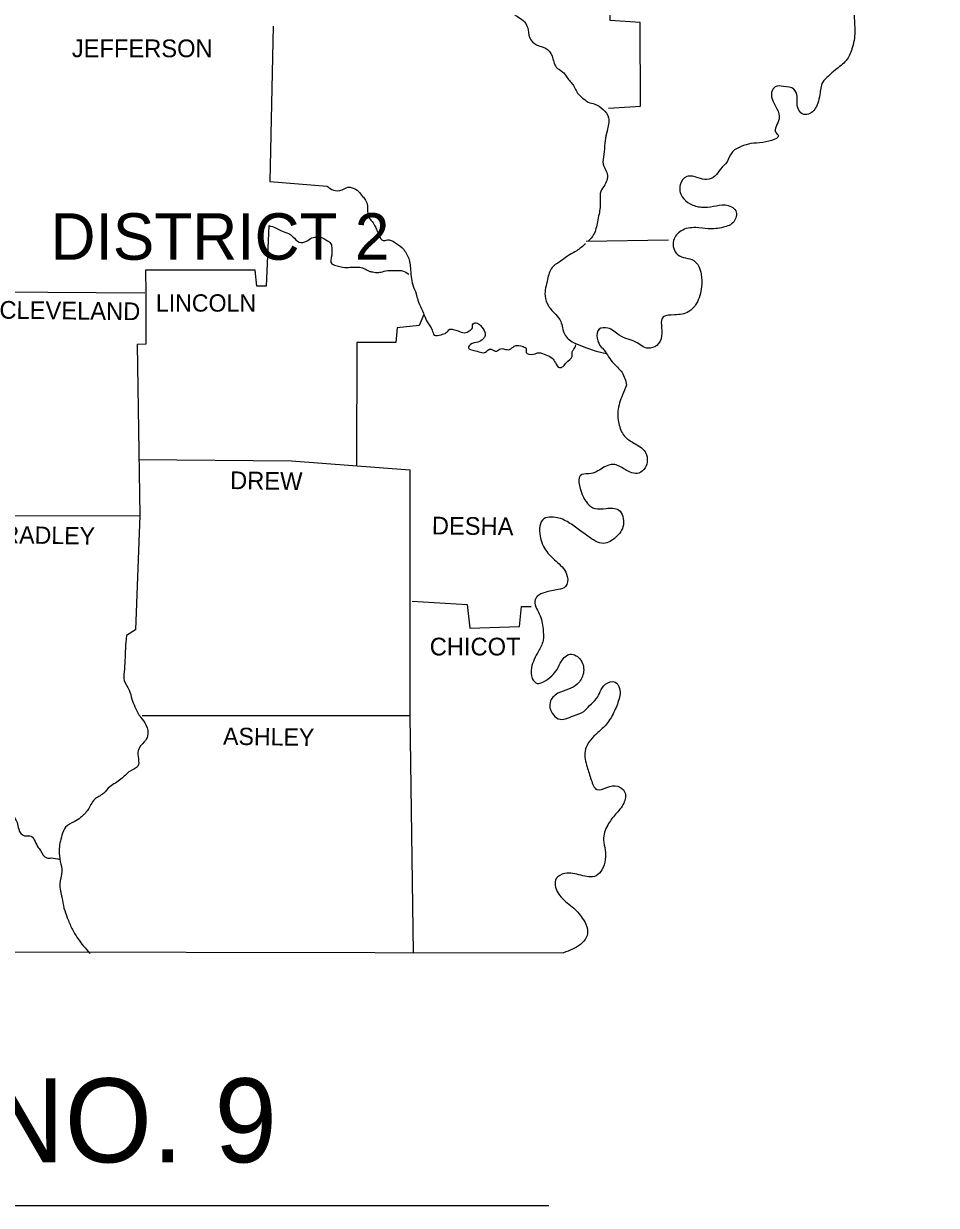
# Model space of a CAD drawing. Extents: x 1370130 to 1380143, y 377636 to 380256.
# Drawn here: x 1379759.2 to 1379991.6, y 378861.8 to 379162.8 of the extents above; entities that cross this region are included whole.
import ezdxf

# ---------------------------------------------------------------- set-up
doc = ezdxf.new("R2010")
doc.units = 0
doc.layers.add('R_Draft', color=7, linetype='Continuous')

msp = doc.modelspace()

# ---------------------------------------------------------------- linework, layer by layer
at = {"layer": 'R_Draft'}
for p, q in [((1379902.44, 379107.37), (1379923.41, 379107.68)), ((1379532.46, 378861.8), (1379892.91, 378861.8))]:
    msp.add_line(p, q, dxfattribs=at)
for points in [[(1379908.1, 379141.24), (1379916.28, 379141.76), (1379916.17, 379163.05), (1379908.52, 379163.58), (1379908.94, 379205.21), (1379902.33, 379206.15), (1379902.12, 379234.15), (1379991.57, 379234.78)], [(1379822.74, 379162.11), (1379821.9, 379122.57), (1379836.48, 379121.42)], [(1379821.58, 379111.35), (1379820.95, 379095.94), (1379818.54, 379095.94), (1379818.12, 379100.03), (1379790.23, 379100.03), (1379790.26, 379094.26)], [(1379752.9, 379094.47), (1379790.02, 379094.26)], [(1379790.26, 379094.26), (1379790.33, 379081.15), (1379788.13, 379081.05), (1379788.76, 379037.53)], [(1379861.12, 379088.7), (1379859.86, 379085.87), (1379854.3, 379085.35), (1379853.99, 379081.57), (1379844.03, 379081.57), (1379843.92, 379050.22)], [(1379899.92, 379081.26), (1379902.27, 379080.34), (1379904.96, 379079.4), (1379907.52, 379078.75)], [(1379788.45, 379051.79), (1379827.35, 379051.47), (1379857.55, 379049.17)], [(1379857.55, 379049.17), (1379857.55, 378986.46), (1379858.39, 378926.16)], [(1379741.36, 379037.42), (1379788.76, 379037.53)], [(1379788.76, 379037.53), (1379787.71, 379008.38), (1379785.4, 379006.91)], [(1379858.08, 379015.72), (1379872.13, 379014.88), (1379872.76, 379008.79), (1379885.45, 379009.21), (1379885.97, 379014.35), (1379888.38, 379014.35)], [(1379512.12, 379011.63), (1379512.33, 378926.79), (1379896.67, 378926.16)], [(1379789.39, 378986.56), (1379857.55, 378986.56)]]:
    msp.add_lwpolyline(points, dxfattribs=at)
for points in [[(1379984.97, 379209.4), (1379982.56, 379206.36), (1379978.99, 379208.25), (1379978.99, 379210.77), (1379979.52, 379213.39), (1379978.26, 379215.06), (1379976.05, 379214.33), (1379976.05, 379211.08), (1379975.84, 379207.93), (1379975.22, 379203.42), (1379976.68, 379202.06), (1379980.04, 379201.64), (1379982.45, 379201.01), (1379983.92, 379198.6), (1379983.81, 379195.66), (1379982.66, 379192.83), (1379980.98, 379190.53), (1379978.36, 379189.69), (1379976.26, 379191.05), (1379975.43, 379193.78), (1379974.48, 379196.19), (1379972.7, 379197.97), (1379970.81, 379195.98), (1379970.39, 379192.31), (1379970.5, 379189.16), (1379970.5, 379184.86), (1379973.22, 379182.03), (1379974.9, 379178.78), (1379974.38, 379175.85), (1379972.38, 379172.38), (1379971.55, 379169.34), (1379970.71, 379165.25), (1379970.81, 379160.74), (1379970.08, 379156.34), (1379968.61, 379153.4), (1379965.88, 379150.99), (1379964.1, 379149.42), (1379962.63, 379147.85), (1379961.9, 379144.7), (1379961.37, 379142.5), (1379959.38, 379139.88), (1379957.81, 379139.67), (1379956.55, 379140.72), (1379956.13, 379142.5), (1379956.13, 379144.28), (1379955.29, 379146.06), (1379952.67, 379146.8), (1379950.57, 379146.69), (1379949.63, 379145.22), (1379950.99, 379141.13), (1379951.52, 379138.51), (1379950.78, 379134.95), (1379951.2, 379134.53), (1379947.43, 379132.54), (1379944.38, 379132.22), (1379941.87, 379131.49), (1379939.46, 379129.91), (1379938.3, 379127.61), (1379936.62, 379125.72), (1379935.16, 379123.94), (1379933.16, 379123.1), (1379930.96, 379123.52), (1379928.02, 379123.83), (1379926.35, 379121.73), (1379926.87, 379118.69), (1379928.86, 379116.91), (1379931.8, 379116.07), (1379934.84, 379116.28), (1379937.78, 379116.6), (1379940.5, 379115.13), (1379939.98, 379112.3), (1379937.36, 379110.93), (1379933.48, 379110.51), (1379930.33, 379110.83), (1379926.56, 379109.99), (1379924.67, 379107.58), (1379925.72, 379103.91), (1379929.81, 379102.44), (1379931.7, 379098.98), (1379931.8, 379095.73), (1379930.44, 379091.43), (1379928.55, 379089.44), (1379924.88, 379088.6), (1379922.05, 379088.07), (1379921.63, 379083.25), (1379920.37, 379080.84), (1379918.17, 379080.1), (1379915.02, 379081.68), (1379913.13, 379082.41), (1379910.83, 379083.46), (1379907.89, 379085.24), (1379905.69, 379084.93), (1379906.32, 379080.31), (1379906.53, 379080.1), (1379909.04, 379076.64), (1379911.56, 379073.92), (1379912.71, 379070.67)], [(1379876.33, 379175.64), (1379876.64, 379171.34), (1379879.16, 379170.71), (1379880.21, 379169.55), (1379880.73, 379167.14), (1379882.51, 379166.09), (1379884.92, 379164.62), (1379886.39, 379163.58), (1379887.44, 379161.9), (1379888.07, 379159.17), (1379889.75, 379157.39), (1379892.06, 379156.55), (1379893.73, 379154.56), (1379894.78, 379151.73), (1379896.46, 379150.47), (1379898.14, 379148.27), (1379898.98, 379147.32), (1379900.44, 379144.8), (1379901.91, 379143.55), (1379902.96, 379142.81), (1379904.64, 379142.29), (1379906.74, 379140.92), (1379908.1, 379138.83), (1379908.1, 379137.25), (1379907.58, 379134.84), (1379907.16, 379132.33), (1379906.95, 379129.49), (1379906.74, 379126.98), (1379907.68, 379124.88), (1379907.16, 379121.73), (1379906.11, 379120.06), (1379906, 379117.75), (1379905.69, 379114.29), (1379905.27, 379112.3), (1379904.32, 379109.05), (1379902.96, 379107.37)], [(1379836.48, 379121.42), (1379838.05, 379120.37), (1379840.25, 379120.48), (1379841.72, 379121.11), (1379842.87, 379121), (1379844.45, 379120.06), (1379845.49, 379118.8), (1379846.23, 379117.85), (1379846.75, 379116.39), (1379846.75, 379115.02), (1379847.28, 379113.14), (1379847.91, 379112.4), (1379848.74, 379111.04), (1379849.27, 379109.78), (1379849.58, 379108.94), (1379850.74, 379107.58), (1379851.79, 379107.68), (1379852.73, 379107.58), (1379853.99, 379106.84), (1379855.88, 379105.38), (1379856.19, 379104.96), (1379857.45, 379102.23), (1379857.66, 379100.55), (1379857.87, 379098.35), (1379858.29, 379096.25), (1379859.13, 379093.95), (1379859.55, 379092.37), (1379860.49, 379090.17), (1379861.12, 379088.7), (1379861.96, 379086.81), (1379863.22, 379084.72), (1379863.74, 379083.46), (1379865.52, 379083.56), (1379866.78, 379084.09), (1379867.73, 379084.93), (1379868.88, 379084.82), (1379870.14, 379084.4), (1379871.82, 379084.09), (1379872.86, 379084.72), (1379873.39, 379085.14), (1379873.49, 379086.08), (1379874.44, 379086.6), (1379875.49, 379085.87), (1379876.64, 379084.19), (1379876.64, 379083.14), (1379876.22, 379082.51), (1379874.86, 379081.68), (1379872.97, 379081.05), (1379872.44, 379080.31), (1379874.23, 379079.47), (1379877.06, 379079.26), (1379877.79, 379079.89), (1379879.68, 379079.37), (1379880.41, 379079.89), (1379882.93, 379079.79), (1379884.09, 379080.63), (1379886.39, 379080.52), (1379887.13, 379080), (1379887.13, 379079.05), (1379889.01, 379078.63), (1379890.38, 379078.95), (1379892.16, 379078.43), (1379893.73, 379077.59), (1379894.57, 379076.43), (1379895.62, 379075.17), (1379896.56, 379075.49), (1379897.3, 379076.43), (1379898.87, 379078.11), (1379898.87, 379079.16), (1379899.29, 379079.89), (1379899.82, 379080.94)], [(1379821.58, 379111.35), (1379823.47, 379110.72), (1379824.83, 379109.99), (1379826.62, 379109.36), (1379827.77, 379108.52), (1379829.34, 379107.16), (1379831.23, 379107.37), (1379832.6, 379108.21), (1379833.96, 379108.42), (1379835.01, 379108.31), (1379836.16, 379107.68), (1379837.42, 379106.74), (1379837.63, 379105.38), (1379837.63, 379103.8), (1379837.63, 379101.6), (1379838.36, 379101.29), (1379840.98, 379100.66), (1379842.77, 379100.76), (1379844.45, 379100.76), (1379845.81, 379100.45), (1379846.96, 379099.82), (1379847.8, 379099.61), (1379849.06, 379099.4), (1379850.11, 379099.5), (1379851.89, 379099.92), (1379852.94, 379099.92), (1379854.62, 379099.92), (1379855.67, 379099.82), (1379857.24, 379098.98)], [(1379902.23, 379106.74), (1379900.03, 379104.96), (1379898.14, 379103.91), (1379896.15, 379102.44), (1379893.73, 379100.66), (1379892.58, 379097.62), (1379891.95, 379093.42), (1379892.79, 379090.9), (1379894.68, 379088.7), (1379895.94, 379086.92), (1379896.88, 379083.77), (1379899.19, 379081.57), (1379899.92, 379081.26)], [(1379912.71, 379070.67), (1379911.67, 379068.25), (1379910.51, 379064.06), (1379910.83, 379060.49), (1379912.4, 379057.45), (1379914.92, 379055.77), (1379917.64, 379053.36), (1379917.43, 379049.69), (1379915.86, 379048.33), (1379912.19, 379049.27), (1379909.36, 379050.53), (1379906.95, 379049.8), (1379903.7, 379048.22), (1379901.28, 379047.91), (1379901.39, 379042.88), (1379904.64, 379039.31), (1379907.47, 379039.31), (1379910.72, 379038.89), (1379911.88, 379035.12), (1379909.99, 379031.97), (1379906.84, 379030.4), (1379902.86, 379032.28), (1379900.03, 379034.28), (1379897.19, 379036.16), (1379893.63, 379037.11), (1379891.64, 379036.69), (1379890.69, 379032.28), (1379892.37, 379028.3), (1379895.1, 379025.57), (1379897.61, 379022.01), (1379897.19, 379019.39), (1379895.31, 379018.65), (1379891.95, 379017.92), (1379889.96, 379016.87), (1379889.43, 379016.03), (1379890.48, 379012.46), (1379891.43, 379008.58), (1379891.43, 379005.65), (1379890.27, 379002.92), (1379888.49, 378998.73), (1379888.7, 378996), (1379889.96, 378994.74), (1379891.53, 378995.16), (1379893.63, 378996.63), (1379894.99, 378998.31), (1379896.15, 379000.41), (1379898.35, 379002.19), (1379901.07, 379000.62), (1379901.7, 378997.36), (1379900.13, 378994.53), (1379897.93, 378993.27), (1379895.2, 378992.23), (1379893.21, 378989.92), (1379893.73, 378987.19), (1379895.31, 378985.72), (1379899.19, 378986.46), (1379901.81, 378987.61), (1379903.28, 378989.08), (1379905.06, 378990.86), (1379906, 378992.65), (1379907.37, 378994.53), (1379909.78, 378995.06), (1379910.93, 378993.48), (1379910.51, 378989.92), (1379909.04, 378986.56), (1379907.05, 378983.73), (1379904.85, 378981.74), (1379902.12, 378977.44), (1379902.65, 378973.46), (1379903.7, 378970.2), (1379905.16, 378967.69), (1379907.68, 378968.21), (1379910.51, 378968.53), (1379912.19, 378967.16), (1379911.98, 378964.23), (1379909.88, 378961.4), (1379907.89, 378958.67), (1379906.84, 378954.89), (1379907.26, 378952.27), (1379907.26, 378949.86), (1379906.42, 378947.24), (1379904.95, 378945.77), (1379901.07, 378945.88), (1379896.98, 378946.29), (1379894.78, 378945.04), (1379895.2, 378941.47), (1379897.61, 378938.85), (1379899.29, 378937.49), (1379901.7, 378934.55), (1379902.75, 378932.14), (1379902.44, 378930.04), (1379900.97, 378928.26), (1379896.67, 378926.16)], [(1379785.4, 379006.91), (1379785.09, 379003.66), (1379784.99, 379000.62), (1379784.78, 378997.68), (1379784.78, 378995.48), (1379786.03, 378993.06), (1379786.77, 378990.76), (1379787.5, 378988.77), (1379788.97, 378986.14), (1379790.33, 378984.15), (1379790.75, 378981.32), (1379789.91, 378979.85), (1379788.34, 378977.65), (1379788.24, 378973.66), (1379786.35, 378972.41), (1379783.94, 378970.31), (1379782.57, 378969.37), (1379781.11, 378968.42), (1379779.53, 378966.74), (1379777.22, 378965.17), (1379775.55, 378962.55), (1379773.66, 378960.56), (1379772.09, 378959.51), (1379769.88, 378958.14), (1379768.94, 378956.05), (1379768.21, 378952.17), (1379768.52, 378949.34), (1379768.94, 378946.82), (1379768.42, 378943.67), (1379768.94, 378940.21), (1379769.46, 378937.49), (1379770.3, 378935.07), (1379771.46, 378932.35), (1379772.93, 378929.83), (1379776.07, 378925.95)], [(1379680.85, 378982.68), (1379682.53, 378983.84), (1379684.1, 378984.47), (1379685.68, 378984.15), (1379687.35, 378983.94), (1379688.82, 378984.15), (1379690.71, 378983.84), (1379692.28, 378982.89), (1379694.06, 378982.16), (1379695.85, 378982.16), (1379697.42, 378982.16), (1379698.78, 378981.22), (1379701.3, 378981.32), (1379703.4, 378982.16), (1379705.5, 378982.79), (1379708.33, 378983.1), (1379710.84, 378981.32), (1379712.63, 378979.85), (1379714.09, 378978.17), (1379715.14, 378976.29), (1379716.3, 378975.24), (1379718.18, 378974.5), (1379719.65, 378974.19), (1379721.44, 378973.66), (1379722.38, 378973.25), (1379723.22, 378971.25), (1379724.58, 378968.53), (1379727.2, 378967.58), (1379730.45, 378968.84), (1379733.08, 378969.58), (1379734.96, 378970.2), (1379736.12, 378970.62), (1379737.17, 378970.73), (1379736.85, 378970.94), (1379738.11, 378971.25), (1379739.26, 378970.41), (1379740, 378969.26), (1379741.26, 378967.58), (1379742.41, 378966.11), (1379743.56, 378965.59), (1379744.72, 378966.22), (1379746.29, 378965.7), (1379747.65, 378965.17), (1379749.23, 378964.75), (1379750.59, 378964.65), (1379752.37, 378964.23), (1379753.73, 378963.49), (1379754.99, 378962.76), (1379756.25, 378961.4), (1379757.51, 378959.3), (1379757.93, 378957.62), (1379759.4, 378955.94), (1379760.76, 378955.94), (1379762.75, 378953.22), (1379763.49, 378952.17), (1379765.06, 378950.28), (1379766.21, 378950.28), (1379768.42, 378949.86)]]:
    msp.add_spline(points, degree=3, dxfattribs=at)

# ---------------------------------------------------------------- texts
for s, height, p in [('JEFFERSON', 4.509, (1379771.46, 379154.24)), ('DISTRICT 2', 11.849, (1379766.05, 379102.64)), ('LINCOLN', 4.404, (1379792.85, 379089.44)), ('CHICOT', 4.509, (1379862.59, 379001.87)), ('  ARK. HWY. DIST. NO. 9', 21.3925, (1379494.67, 378872.76))]:
    msp.add_text(s, height=height, dxfattribs=at).set_placement(p)
for s, height, rotation, p in [('CLEVELAND', 4.51, 359.3377, (1379753, 379087.65)), ('DREW', 4.509, 359.2258, (1379811.73, 379044.24)), ('DESHA', 4.509, 359.3704, (1379863.11, 379032.7)), ('BRADLEY', 4.404, 359.1449, (1379749.85, 379030.5)), ('ASHLEY', 4.405, 359.2361, (1379809.94, 378979.12))]:
    msp.add_text(s, height=height, rotation=rotation, dxfattribs=at).set_placement(p)

doc.saveas('drawing.dxf')
